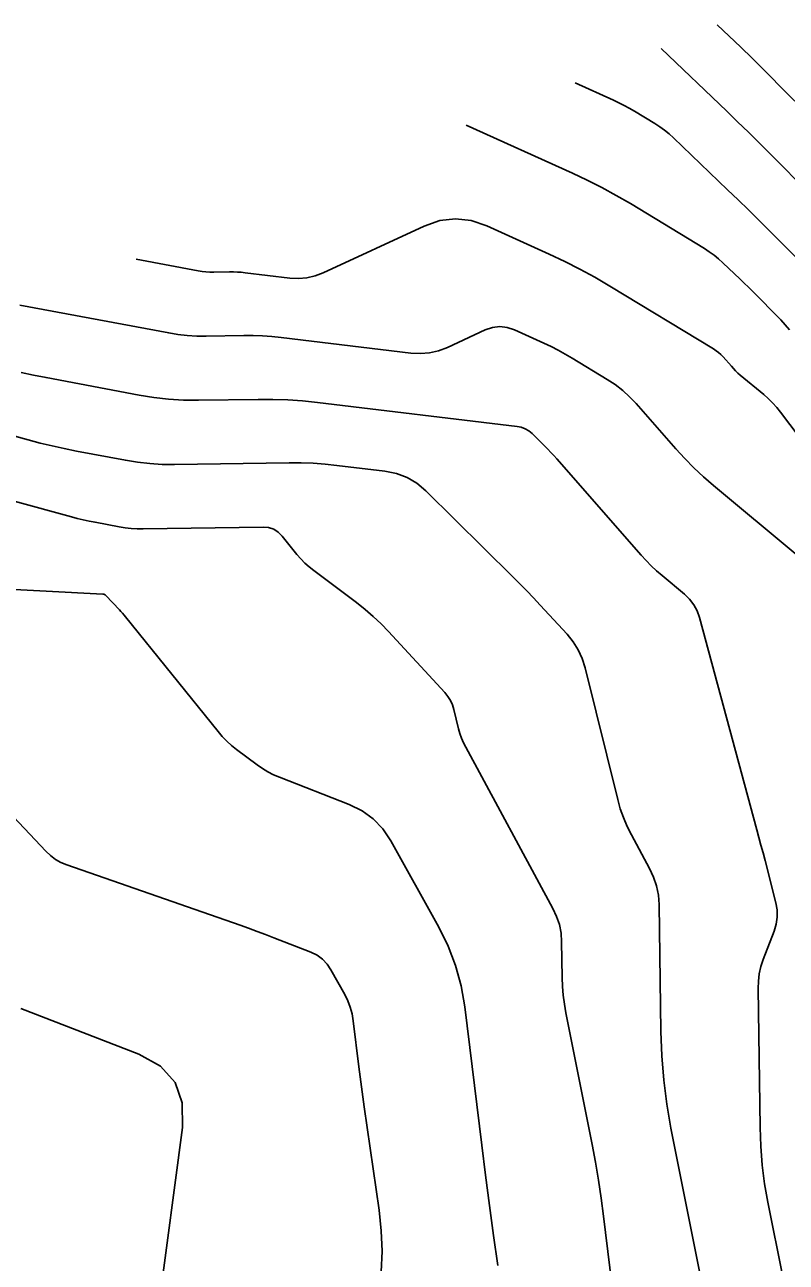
# Model space of a CAD drawing. Extents: x 1354696 to 1366163, y 660729 to 670380.
# Drawn here: x 1360773.5 to 1360824.2, y 664587.9 to 664670.2 of the extents above; entities that cross this region are included whole.
import ezdxf

# ---------------------------------------------------------------- set-up
doc = ezdxf.new("R2010")
doc.units = 0
doc.layers.add('R_Contours', color=7, linetype='Continuous')

msp = doc.modelspace()

# ---------------------------------------------------------------- linework, layer by layer
at = {"layer": 'R_Contours'}
for points in [[(1360824.769, 664665.124), (1360822.191, 664667.72), (1360821.937, 664667.974), (1360821.681, 664668.227), (1360821.424, 664668.477), (1360821.165, 664668.726), (1360819.606, 664670.216)], [(1360831.15, 664653.54), (1360823.105, 664661.642), (1360822.393, 664662.354), (1360821.677, 664663.061), (1360820.956, 664663.764), (1360820.23, 664664.462), (1360815.863, 664668.635)], [(1360826.894, 664652.669), (1360823.045, 664656.544), (1360822.364, 664657.225), (1360821.679, 664657.902), (1360820.989, 664658.574), (1360820.294, 664659.242), (1360816.685, 664662.691), (1360816.393, 664662.955), (1360816.088, 664663.202), (1360815.771, 664663.432), (1360815.44, 664663.645), (1360814.09, 664664.463), (1360813.75, 664664.662), (1360813.404, 664664.851), (1360813.053, 664665.03), (1360812.696, 664665.198), (1360810.138, 664666.355)], [(1360802.902, 664663.542), (1360809.969, 664660.344), (1360810.955, 664659.88), (1360811.925, 664659.387), (1360812.881, 664658.865), (1360813.821, 664658.315), (1360818.744, 664655.331), (1360819.073, 664655.119), (1360819.39, 664654.89), (1360819.693, 664654.644), (1360819.984, 664654.381), (1360821.121, 664653.295), (1360821.404, 664653.022), (1360821.685, 664652.748), (1360821.965, 664652.472), (1360822.243, 664652.194), (1360823.531, 664650.897), (1360823.833, 664650.583), (1360824.123, 664650.259), (1360824.403, 664649.926)], [(1360827.679, 664639.338), (1360823.812, 664644.444), (1360823.558, 664644.76), (1360823.286, 664645.061), (1360822.998, 664645.346), (1360822.694, 664645.614), (1360821.135, 664646.911), (1360820.978, 664647.047), (1360820.826, 664647.189), (1360820.68, 664647.337), (1360820.54, 664647.491), (1360819.991, 664648.117), (1360819.848, 664648.268), (1360819.696, 664648.406), (1360819.533, 664648.532), (1360819.36, 664648.646), (1360812.448, 664652.835), (1360811.465, 664653.412), (1360810.465, 664653.957), (1360809.45, 664654.473), (1360808.418, 664654.959), (1360804.261, 664656.84), (1360803.222, 664657.192), (1360802.184, 664657.306), (1360801.147, 664657.184), (1360800.111, 664656.824), (1360793.376, 664653.715), (1360792.839, 664653.509), (1360792.29, 664653.382), (1360791.728, 664653.334), (1360791.154, 664653.364), (1360788.19, 664653.719), (1360787.931, 664653.745), (1360787.671, 664653.763), (1360787.41, 664653.773), (1360787.149, 664653.773), (1360786.104, 664653.758), (1360785.843, 664653.761), (1360785.583, 664653.777), (1360785.325, 664653.805), (1360785.067, 664653.847), (1360780.942, 664654.621)], [(1360824.926, 664634.924), (1360819.35, 664639.563), (1360818.687, 664640.136), (1360818.049, 664640.734), (1360817.434, 664641.357), (1360816.843, 664642.005), (1360814.207, 664645.012), (1360813.774, 664645.469), (1360813.31, 664645.89), (1360812.814, 664646.274), (1360812.288, 664646.621), (1360809.955, 664648.035), (1360809.493, 664648.306), (1360809.023, 664648.562), (1360808.546, 664648.805), (1360808.061, 664649.033), (1360806.107, 664649.917), (1360805.618, 664650.083), (1360805.13, 664650.137), (1360804.643, 664650.079), (1360804.156, 664649.91), (1360801.651, 664648.753), (1360801.064, 664648.529), (1360800.464, 664648.39), (1360799.85, 664648.337), (1360799.223, 664648.37), (1360790.596, 664649.403), (1360789.973, 664649.467), (1360789.349, 664649.51), (1360788.723, 664649.533), (1360788.097, 664649.534), (1360785.589, 664649.498), (1360784.963, 664649.504), (1360784.341, 664649.542), (1360783.72, 664649.611), (1360783.103, 664649.711), (1360773.206, 664651.568)], [(1360823.96, 664586.916), (1360822.974, 664591.88), (1360822.757, 664593.114), (1360822.598, 664594.355), (1360822.495, 664595.602), (1360822.449, 664596.855), (1360822.32, 664606.099), (1360822.337, 664606.595), (1360822.4, 664607.083), (1360822.51, 664607.563), (1360822.667, 664608.034), (1360823.387, 664609.903), (1360823.529, 664610.372), (1360823.595, 664610.846), (1360823.585, 664611.324), (1360823.499, 664611.807), (1360822.78, 664614.604), (1360822.647, 664615.119), (1360822.512, 664615.634), (1360822.376, 664616.149), (1360822.238, 664616.663), (1360818.423, 664630.775), (1360818.265, 664631.223), (1360818.047, 664631.632), (1360817.766, 664632.001), (1360817.424, 664632.331), (1360815.933, 664633.572), (1360815.566, 664633.889), (1360815.213, 664634.22), (1360814.874, 664634.564), (1360814.547, 664634.922), (1360808.927, 664641.331), (1360808.731, 664641.551), (1360808.531, 664641.766), (1360808.328, 664641.979), (1360808.12, 664642.187), (1360807.283, 664643.014), (1360807.063, 664643.199), (1360806.822, 664643.341), (1360806.561, 664643.441), (1360806.279, 664643.497), (1360793.002, 664645.087), (1360792.015, 664645.189), (1360791.027, 664645.257), (1360790.037, 664645.293), (1360789.045, 664645.295), (1360785.075, 664645.238), (1360784.084, 664645.248), (1360783.098, 664645.308), (1360782.116, 664645.417), (1360781.138, 664645.575), (1360774.947, 664646.737), (1360774.111, 664646.903), (1360773.278, 664647.085)], [(1360760.479, 664646.228), (1360773.745, 664642.595), (1360774.545, 664642.385), (1360775.348, 664642.191), (1360776.155, 664642.014), (1360776.966, 664641.853), (1360780.218, 664641.243), (1360781.033, 664641.111), (1360781.851, 664641.02), (1360782.672, 664640.971), (1360783.498, 664640.962), (1360791.108, 664641.072), (1360791.908, 664641.07), (1360792.707, 664641.041), (1360793.504, 664640.986), (1360794.3, 664640.904), (1360797.482, 664640.523), (1360798.249, 664640.37), (1360798.96, 664640.099), (1360799.614, 664639.712), (1360800.213, 664639.208), (1360806.006, 664633.491), (1360806.47, 664633.027), (1360806.929, 664632.558), (1360807.382, 664632.083), (1360807.829, 664631.603), (1360809.607, 664629.671), (1360810.015, 664629.168), (1360810.352, 664628.628), (1360810.618, 664628.048), (1360810.811, 664627.43), (1360812.98, 664618.674), (1360813.152, 664618.063), (1360813.361, 664617.467), (1360813.608, 664616.886), (1360813.893, 664616.318), (1360815.105, 664614.079), (1360815.371, 664613.509), (1360815.564, 664612.921), (1360815.683, 664612.313), (1360815.729, 664611.686), (1360815.846, 664603.234), (1360815.905, 664601.617), (1360816.038, 664600.008), (1360816.244, 664598.407), (1360816.523, 664596.813), (1360819.435, 664582.163)], [(1360768.748, 664639.637), (1360776.629, 664637.479), (1360777.021, 664637.376), (1360777.415, 664637.281), (1360777.81, 664637.195), (1360778.208, 664637.116), (1360779.801, 664636.817), (1360780.2, 664636.752), (1360780.601, 664636.708), (1360781.004, 664636.683), (1360781.409, 664636.679), (1360789.38, 664636.794), (1360789.753, 664636.761), (1360790.09, 664636.65), (1360790.391, 664636.462), (1360790.655, 664636.196), (1360791.638, 664634.976), (1360791.892, 664634.68), (1360792.163, 664634.402), (1360792.451, 664634.141), (1360792.756, 664633.897), (1360795.6, 664631.769), (1360796.168, 664631.324), (1360796.713, 664630.854), (1360797.235, 664630.359), (1360797.736, 664629.84), (1360801.468, 664625.784), (1360801.674, 664625.531), (1360801.844, 664625.258), (1360801.977, 664624.966), (1360802.075, 664624.655), (1360802.393, 664623.371), (1360802.482, 664623.054), (1360802.591, 664622.744), (1360802.719, 664622.442), (1360802.867, 664622.148), (1360808.668, 664611.429), (1360808.916, 664610.899), (1360809.096, 664610.35), (1360809.207, 664609.784), (1360809.249, 664609.2), (1360809.282, 664606.828), (1360809.304, 664606.237), (1360809.352, 664605.648), (1360809.428, 664605.062), (1360809.53, 664604.479), (1360811.269, 664595.727), (1360811.493, 664594.541), (1360811.695, 664593.352), (1360811.875, 664592.159), (1360812.033, 664590.963), (1360812.742, 664585.166)], [(1360733.859, 664634.714), (1360778.725, 664632.333), (1360778.781, 664632.325), (1360778.833, 664632.307), (1360778.881, 664632.279), (1360778.923, 664632.241), (1360779.818, 664631.293), (1360779.925, 664631.177), (1360780.031, 664631.059), (1360780.133, 664630.939), (1360780.234, 664630.817), (1360786.384, 664623.188), (1360786.663, 664622.864), (1360786.96, 664622.559), (1360787.275, 664622.273), (1360787.609, 664622.007), (1360788.983, 664620.979), (1360789.333, 664620.735), (1360789.697, 664620.516), (1360790.076, 664620.322), (1360790.468, 664620.153), (1360795.111, 664618.336), (1360795.964, 664617.919), (1360796.709, 664617.378), (1360797.346, 664616.714), (1360797.874, 664615.925), (1360801.073, 664610.186), (1360801.7, 664608.925), (1360802.196, 664607.621), (1360802.563, 664606.276), (1360802.801, 664604.888), (1360803.927, 664595.677), (1360804.178, 664593.673), (1360804.439, 664591.67), (1360804.711, 664589.669), (1360804.993, 664587.669)], [(1360766.667, 664623.97), (1360774.92, 664615.228), (1360775.229, 664614.937), (1360775.565, 664614.689), (1360775.929, 664614.484), (1360776.321, 664614.321), (1360787.856, 664610.305), (1360788.419, 664610.106), (1360788.981, 664609.902), (1360789.541, 664609.692), (1360790.098, 664609.477), (1360792.561, 664608.513), (1360792.974, 664608.311), (1360793.334, 664608.05), (1360793.641, 664607.729), (1360793.897, 664607.347), (1360794.814, 664605.702), (1360795.022, 664605.284), (1360795.186, 664604.852), (1360795.308, 664604.405), (1360795.387, 664603.945), (1360795.761, 664600.89), (1360795.844, 664600.225), (1360795.93, 664599.561), (1360796.02, 664598.897), (1360796.114, 664598.234), (1360797.104, 664591.353), (1360797.25, 664589.985), (1360797.296, 664588.618), (1360797.241, 664587.251)], [(1360780.865, 664573.172), (1360784.01, 664596.842), (1360784.008, 664598.49), (1360783.525, 664599.853), (1360782.562, 664600.932), (1360781.119, 664601.726), (1360773.264, 664604.772)]]:
    msp.add_lwpolyline(points, dxfattribs=at)

doc.saveas('drawing.dxf')
